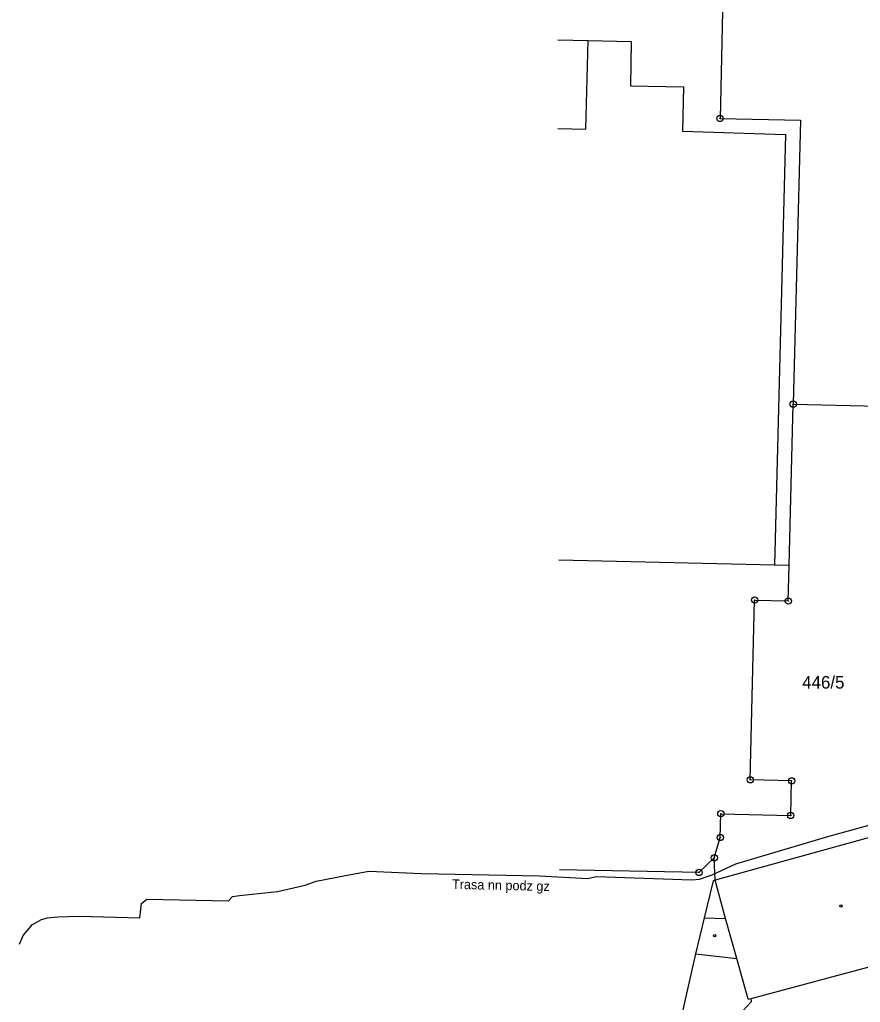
# Model space of a CAD drawing. Extents: x -555757 to -553364, y -1100723 to -1096439.
# Drawn here: x -554471.3 to -554338.1, y -1100479.7 to -1100324 of the extents above; entities that cross this region are included whole.
import ezdxf

# ---------------------------------------------------------------- set-up
doc = ezdxf.new("R2010")
doc.units = 0
for name, color, linetype in [('05_SÍTĚ - vedení NN - podzemní', 7, 'Continuous'), ('BUDOVY', 7, 'Continuous'), ('C$SLO$PARCELY', 7, 'Continuous'), ('HRANICE$PARCELY', 7, 'Continuous'), ('Popiskový text - Ostatní atributy Trasy', 7, 'Continuous'), ('SLOUPY', 7, 'Continuous'), ('SLUCKOV$$C$RA', 7, 'Continuous'), ('VSTUP', 7, 'Continuous')]:
    doc.layers.add(name, color=color, linetype=linetype)

# ---------------------------------------------------------------- blocks, each defined once
blk = doc.blocks.new('4$02')
at = {"layer": 'SLOUPY'}
blk.add_circle((0, 0), 0.175, dxfattribs=at)
blk = doc.blocks.new('1$05')
at = {"layer": 'SLOUPY'}
for radius in [0.5, 0.032]:
    blk.add_circle((0, 0), radius, dxfattribs=at)

msp = doc.modelspace()

# ---------------------------------------------------------------- linework, layer by layer
at = {"layer": '05_SÍTĚ - vedení NN - podzemní'}
msp.add_lwpolyline([(-554471.35, -1100470.53), (-554470.77, -1100469.15), (-554469.32, -1100467.4), (-554467.9, -1100466.58), (-554466.93, -1100466.35), (-554465.32, -1100466.15), (-554461.9, -1100466.04), (-554452.27, -1100466.33), (-554452.02, -1100464.08), (-554451.2, -1100463.35), (-554438.23, -1100463.61), (-554437.58, -1100462.96), (-554436.5, -1100462.8), (-554430.47, -1100462.14), (-554426.09, -1100461.14), (-554424.35, -1100460.51), (-554419.66, -1100459.6), (-554416, -1100458.96), (-554407.65, -1100459.28), (-554388.95, -1100459.7), (-554381.25, -1100460.07), (-554379.92, -1100459.79), (-554364.78, -1100460.33), (-554363.54, -1100460.18), (-554361.54, -1100459.5), (-554357.79, -1100457.77), (-554343.23, -1100453.44), (-554328.65, -1100449.41)], dxfattribs=at)
at = {"layer": 'HRANICE$PARCELY'}
for p, q in [((-554349.35, -1100410.48), (-554348.7, -1100384.91)), ((-554348.7, -1100384.91), (-554335.15, -1100385.24)), ((-554351.66, -1100410.45), (-554385.86, -1100409.65)), ((-554349.35, -1100410.48), (-554351.66, -1100410.45)), ((-554326.44, -1100450.8), (-554361.09, -1100460.36)), ((-554361.09, -1100460.36), (-554361.22, -1100456.82))]:
    msp.add_line(p, q, dxfattribs=at)
for points in [[(-554386.06, -1100318.71), (-554359.85, -1100320.18), (-554360.3, -1100339.63), (-554347.56, -1100339.92), (-554348.7, -1100384.91)], [(-554386.04, -1100327.16), (-554381.19, -1100327.3), (-554374.37, -1100327.46), (-554374.49, -1100334.45), (-554366.08, -1100334.62), (-554366.26, -1100341.67), (-554349.94, -1100342.19), (-554351.66, -1100410.45)], [(-554361.22, -1100456.82), (-554360.26, -1100453.59), (-554360.17, -1100449.83), (-554349.09, -1100450.11), (-554348.95, -1100444.62), (-554355.51, -1100444.46), (-554354.82, -1100415.96), (-554349.49, -1100416.1), (-554349.35, -1100410.48)], [(-554361.22, -1100456.82), (-554363.65, -1100459.14), (-554366.33, -1100459.07), (-554385.75, -1100458.72)], [(-554361.09, -1100460.36), (-554361.38, -1100460.44), (-554362.8, -1100466.33), (-554364.18, -1100472.01), (-554366.36, -1100481.61), (-554373.19, -1100489.25), (-554382.48, -1100499.65), (-554385.66, -1100503.23)]]:
    msp.add_lwpolyline(points, dxfattribs=at)
at = {"layer": 'SLUCKOV$$C$RA'}
for p, q in [((-554381.59, -1100341.32), (-554381.19, -1100327.3)), ((-554386.01, -1100341.22), (-554381.59, -1100341.32)), ((-554359.41, -1100466.41), (-554361.09, -1100460.36)), ((-554362.8, -1100466.33), (-554359.41, -1100466.41)), ((-554357.64, -1100472.75), (-554359.41, -1100466.41)), ((-554355.36, -1100479.11), (-554320.8, -1100469.85)), ((-554364.18, -1100472.01), (-554357.64, -1100472.75)), ((-554355.84, -1100479.24), (-554357.64, -1100472.75)), ((-554366.72, -1100491.9), (-554355.34, -1100479.58)), ((-554355.84, -1100479.24), (-554355.36, -1100479.11)), ((-554355.34, -1100479.58), (-554355.36, -1100479.11))]:
    msp.add_line(p, q, dxfattribs=at)

# ---------------------------------------------------------------- block references
at = {"layer": 'BUDOVY'}
for p in [(-554341.14, -1100464.44), (-554361.15, -1100469.16)]:
    msp.add_blockref('4$02', p, dxfattribs=at)
at = {"layer": 'VSTUP'}
for p in [(-554360.3, -1100339.63), (-554348.7, -1100384.91), (-554354.82, -1100415.96), (-554349.49, -1100416.1), (-554355.51, -1100444.46), (-554348.95, -1100444.62), (-554360.17, -1100449.83), (-554349.09, -1100450.11), (-554360.26, -1100453.59), (-554361.22, -1100456.82), (-554363.65, -1100459.14)]:
    msp.add_blockref('1$05', p, dxfattribs=at)

# ---------------------------------------------------------------- texts
at = {"layer": 'C$SLO$PARCELY'}
msp.add_text('446/5', height=2, dxfattribs=at).set_placement((-554347.27, -1100430))
at = {"layer": 'Popiskový text - Ostatní atributy Trasy'}
msp.add_text('Trasa nn podz gz', height=1.5, rotation=358.7134, dxfattribs=at).set_placement((-554402.81, -1100461.73))

doc.saveas('drawing.dxf')
